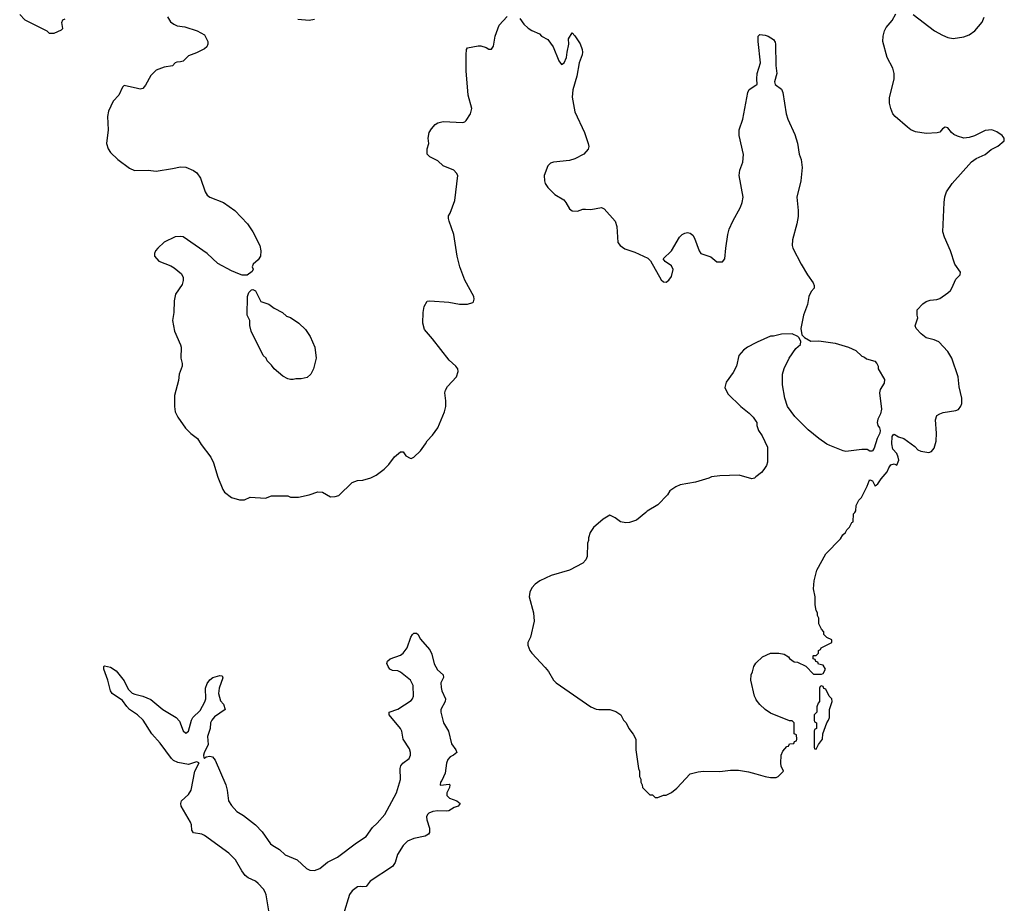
# Model space of a CAD drawing. Header units: inches. Extents: x 1934316 to 2140091, y 524953 to 667329.
# Tile 361 of 384: x 2094512 to 2101852, y 587086 to 593672. Entities that reach past the tile are written whole.
import ezdxf

# ---------------------------------------------------------------- set-up
doc = ezdxf.new("R2010")
doc.units = ezdxf.units.IN
doc.header["$MEASUREMENT"] = 0
for name, color, linetype in [('C0598', 7, 'Continuous'), ('C0599', 7, 'Continuous'), ('C1508', 7, 'Continuous'), ('C1509', 7, 'Continuous')]:
    doc.layers.add(name, color=color, linetype=linetype)

msp = doc.modelspace()

# ---------------------------------------------------------------- linework, layer by layer
at = {"layer": 'C0598', "color": 5}
for points, elevation in [([(2099179.6, 590000), (2099110, 589942), (2099056.9, 589923.1), (2099030, 589922), (2098990, 589928.7), (2098950, 589958), (2098910, 589978), (2098862, 589950), (2098790, 589888), (2098764.7, 589850), (2098751.3, 589810), (2098751.3, 589790), (2098744.7, 589770), (2098741, 589670), (2098733.2, 589646.8), (2098710, 589622), (2098610, 589568.7), (2098474, 589530), (2098390, 589488.7), (2098355.3, 589464.7), (2098330, 589438), (2098314, 589406), (2098310.7, 589370), (2098342.8, 589250), (2098346.8, 589190), (2098321, 589070), (2098301, 589030), (2098298.8, 589010), (2098316, 588970), (2098330, 588951.3), (2098430, 588844.7), (2098453.7, 588813.7), (2098491, 588750), (2098511, 588730), (2098770, 588550.6), (2098810, 588534), (2098829.1, 588530.9), (2098911.2, 588531.1), (2098955.3, 588515.3), (2098992, 588490), (2099012, 588450), (2099032, 588430), (2099052, 588390), (2099086, 588346), (2099104.7, 588310), (2099106, 588230), (2099124.7, 588090), (2099131.3, 588070), (2099131.6, 588031.6), (2099142, 588010), (2099142, 587990), (2099152, 587970), (2099154, 587950), (2099210, 587894), (2099230, 587894), (2099250, 587874), (2099270, 587874), (2099310, 587892), (2099330, 587892), (2099370, 587912), (2099410, 587944.7), (2099510, 588051.3), (2099570, 588066), (2099610, 588071.3), (2099730, 588067.3), (2099810, 588077.3), (2099870, 588077.3), (2099945.2, 588065.2), (2100000, 588050.3)], 220), ([(2096368.6, 587030), (2096349.9, 587150), (2096341.7, 587170), (2096330, 587190.6), (2096290, 587233.1), (2096268.6, 587250), (2096216.3, 587276.3), (2096194, 587294), (2096167.8, 587327.8), (2096119.8, 587410), (2096070, 587458.9), (2095890, 587591.4), (2095870, 587600.2), (2095808.2, 587610), (2095794, 587630), (2095793.1, 587670), (2095786.2, 587690), (2095716.9, 587810), (2095712.8, 587830), (2095718.9, 587850), (2095770, 587895.8), (2095791.2, 587930), (2095818.3, 588070), (2095850, 588132.7), (2095830, 588139.1), (2095770, 588120.3), (2095690, 588136.5), (2095659.6, 588150), (2095644.4, 588164.4), (2095560.1, 588280.1), (2095497.7, 588350), (2095431.6, 588451.6), (2095389.8, 588489.8), (2095330, 588531.5), (2095310, 588551.8), (2095278.3, 588598.3), (2095200.5, 588650), (2095188.3, 588670), (2095169.4, 588749.4), (2095139, 588830), (2095138, 588850), (2095143.1, 588856.9), (2095190, 588846.8), (2095230, 588819.3), (2095290, 588744.9), (2095321.8, 588681.8), (2095350, 588653.1), (2095370, 588644.2), (2095430, 588630.2), (2095490, 588604.4), (2095579.5, 588530), (2095678.6, 588470), (2095702.6, 588442.6), (2095730, 588370.3), (2095750, 588353.6), (2095771.4, 588370), (2095792.1, 588450), (2095802.2, 588470), (2095856.2, 588523.8), (2095893.2, 588586.8), (2095898.8, 588610), (2095897.6, 588690), (2095910, 588723.8), (2095930, 588751.8), (2095952.7, 588770), (2096004.9, 588784.9), (2096022, 588782), (2096027.3, 588767.3), (2095999.5, 588690), (2095993, 588650), (2096010, 588594), (2096030.9, 588570.9), (2096044.7, 588530), (2095964.4, 588475.6), (2095943.8, 588450), (2095934.9, 588430), (2095933, 588390), (2095913, 588330), (2095915.8, 588270), (2095887.5, 588207.5), (2095882.2, 588190), (2095884, 588170), (2095890, 588168.5), (2095902.6, 588177.4), (2095930, 588183.5), (2095950, 588177.8), (2095970, 588152.9), (2096048.7, 587970), (2096058.7, 587930), (2096069.3, 587849.3), (2096090, 587815.8), (2096130, 587770.2), (2096180.3, 587740.3), (2096270.9, 587670.9), (2096318.8, 587618.8), (2096382.3, 587530), (2096397.8, 587517.8), (2096448, 587488), (2096490, 587448.1), (2096579.6, 587410), (2096650, 587346.5), (2096674, 587334), (2096710, 587329.2), (2096750, 587346.3), (2096807.4, 587392.6), (2096881, 587430), (2097022.2, 587537.8), (2097095.8, 587584.2), (2097142.9, 587650), (2097177.9, 587682.1), (2097233, 587747), (2097322, 587910), (2097349.8, 588009.8), (2097348.4, 588090), (2097354, 588110), (2097369.1, 588130.9), (2097414.7, 588165.3), (2097424.1, 588190), (2097425.3, 588210), (2097416.8, 588236.8), (2097371.4, 588310), (2097360.3, 588370), (2097351, 588390), (2097265.6, 588490), (2097265.1, 588510), (2097330, 588533.4), (2097430, 588598), (2097440.7, 588610), (2097447.6, 588630), (2097446, 588710), (2097425.1, 588750), (2097350, 588808.3), (2097330, 588817.4), (2097290, 588821.6), (2097271.4, 588831.4), (2097258.4, 588850), (2097250, 588874), (2097252.7, 588890), (2097273.1, 588906.9), (2097350, 588934.9), (2097370.8, 588949.2), (2097401.3, 588990), (2097427.9, 589070), (2097439.7, 589090), (2097450, 589100.3), (2097470, 589100.2), (2097481.7, 589090), (2097496.7, 589056.7), (2097570, 588974), (2097583.4, 588943.4), (2097601.3, 588870), (2097627.3, 588827.3), (2097668.2, 588790), (2097670.4, 588770), (2097651.2, 588730), (2097653.4, 588693.4), (2097658, 588670), (2097686, 588610), (2097684.2, 588590), (2097650.3, 588530), (2097652, 588510), (2097672.4, 588430), (2097708.8, 588370), (2097730, 588274.8), (2097762, 588230), (2097770.4, 588210), (2097746.8, 588190), (2097722, 588178), (2097703.1, 588156.9), (2097694.6, 588130), (2097683.8, 588056.2), (2097659.6, 588000.4), (2097648.8, 587990), (2097645.5, 587970), (2097650, 587966), (2097714.4, 587974.4), (2097719.1, 587970), (2097716.5, 587950), (2097696.1, 587910), (2097696.9, 587890), (2097716.4, 587870), (2097770.8, 587850), (2097796.3, 587830), (2097781, 587810), (2097750, 587798.9), (2097710, 587775.5), (2097690, 587771.6), (2097630, 587775.1), (2097590.9, 587770.9), (2097561.6, 587758.4), (2097551.1, 587748.9), (2097545, 587730), (2097547.1, 587707.1), (2097566.6, 587646.6), (2097565.7, 587614.3), (2097558.4, 587601.6), (2097534.6, 587585.4), (2097450.2, 587569.8), (2097402, 587550), (2097370, 587516.3), (2097328.2, 587450), (2097311.2, 587390), (2097290, 587359.1), (2097123.8, 587250), (2097095.6, 587210), (2097070, 587207.5), (2097050, 587212.1), (2097030, 587208.4), (2096990, 587178.5), (2096970, 587151.7), (2096922.8, 586997.2)], 180), ([(2100000, 588609.3), (2099989, 588630), (2099962, 588750), (2099964, 588790), (2099974, 588810), (2099984, 588850), (2100000, 588874.9)], 220)]:
    msp.add_lwpolyline(points, dxfattribs=dict(at, elevation=elevation))
at = {"layer": 'C0599', "color": 5, "elevation": 220}
for points in [[(2094512, 593710), (2094550, 593672), (2094714, 593590), (2094732.7, 593572.7), (2094770, 593572), (2094823.1, 593596.9), (2094833.6, 593606.4), (2094826, 593650), (2094834, 593670), (2094850, 593678)], [(2095613.2, 593693.2), (2095636.8, 593656.8), (2095659.8, 593639.8), (2095686.8, 593626.8), (2095742, 593618), (2095834, 593590), (2095890, 593558), (2095914, 593510), (2095914, 593490), (2095906, 593470), (2095890, 593454), (2095830, 593424), (2095770, 593402), (2095730, 593364), (2095710, 593357.2), (2095684.5, 593355.5), (2095670.7, 593349.3), (2095650, 593329.2), (2095590, 593319.3), (2095530, 593295.1), (2095490, 593257.2), (2095450, 593184), (2095430, 593159.3), (2095410, 593155.1), (2095390, 593158), (2095290, 593182), (2095278, 593170), (2095250.8, 593110), (2095210, 593064), (2095174, 592990), (2095167.3, 592950), (2095170.8, 592850), (2095158, 592750), (2095171.3, 592710), (2095190, 592682), (2095244.7, 592630), (2095330, 592566), (2095368.2, 592548.2), (2095470, 592550.4), (2095530, 592543.1), (2095650, 592561.7), (2095710, 592576.5), (2095750, 592572.4), (2095808.8, 592548.8), (2095833, 592530), (2095860.4, 592490), (2095894.9, 592390), (2095910, 592364), (2095930, 592348), (2096032, 592310), (2096116, 592250), (2096211.3, 592150), (2096250.7, 592090.7), (2096302, 591990), (2096310.6, 591949.4), (2096306.8, 591910), (2096290, 591882), (2096252, 591850), (2096244.7, 591830), (2096251.3, 591811.3), (2096245.4, 591794.6), (2096208.9, 591768.9), (2096170, 591768.7), (2096150, 591775.3), (2096090, 591801.2), (2095990, 591854), (2095908.7, 591930), (2095730, 592053.2), (2095710, 592057.2), (2095670, 592052.7), (2095590, 592012.7), (2095541, 591970), (2095524.7, 591950), (2095516, 591930), (2095518, 591910), (2095550, 591871.3), (2095638, 591838), (2095663.5, 591823.5), (2095718, 591778), (2095731, 591750), (2095730.9, 591729.1), (2095722, 591698), (2095674.4, 591625.6), (2095664.5, 591575.5), (2095660.7, 591490), (2095650.8, 591430), (2095666.8, 591350), (2095710.9, 591249.1), (2095714.8, 591230), (2095713.4, 591150), (2095722, 591110), (2095722, 591090), (2095702, 591030), (2095696.7, 590983.3), (2095666.8, 590870), (2095666, 590790), (2095672, 590750), (2095691.3, 590710), (2095747.5, 590627.5), (2095787.1, 590587.1), (2095838, 590550), (2095864.5, 590504.5), (2095936, 590410), (2095956, 590370), (2095990, 590262), (2096026, 590170), (2096038, 590150), (2096092, 590110), (2096150, 590092), (2096187.3, 590092.7), (2096230, 590112), (2096345.4, 590105.4), (2096390, 590122), (2096510, 590122), (2096530, 590112), (2096590, 590112), (2096670, 590131), (2096733.7, 590153.7), (2096770.5, 590150.5), (2096830, 590116), (2096863.1, 590116.9), (2096890, 590124.7), (2096990, 590222), (2097030, 590238), (2097070, 590241), (2097130, 590256), (2097170, 590276), (2097230, 590321), (2097264.1, 590355.9), (2097305.4, 590414.6), (2097350, 590451.3), (2097370, 590452), (2097390, 590422), (2097423.6, 590403.6), (2097430, 590402), (2097450, 590412), (2097500.4, 590459.6), (2097538, 590510), (2097550, 590534), (2097590, 590574), (2097628, 590630), (2097679, 590750), (2097689, 590790), (2097689.2, 590830), (2097681.2, 590890), (2097685.2, 590910), (2097702, 590938), (2097769.2, 591010), (2097781.2, 591050), (2097777.2, 591070), (2097764, 591090), (2097714, 591134), (2097590, 591293.2), (2097530, 591362), (2097516.3, 591410), (2097518.5, 591490), (2097526.6, 591533.4), (2097550, 591573), (2097570, 591576.3), (2097710, 591566), (2097789.4, 591550.6), (2097849.3, 591550.7), (2097890, 591564.7), (2097895.3, 591570), (2097899, 591590), (2097897.2, 591610), (2097829.5, 591729.5), (2097792.7, 591830), (2097772.7, 591910), (2097749.4, 592070), (2097712.3, 592170), (2097709.2, 592190), (2097709.2, 592210), (2097721.2, 592230), (2097756.6, 592323.4), (2097779, 592510), (2097769.3, 592529.3), (2097749.3, 592549.3), (2097670, 592582.7), (2097630, 592619.3), (2097568.7, 592650), (2097549.2, 592670), (2097549, 592710), (2097562, 592750), (2097556, 592790), (2097563.7, 592830), (2097580.8, 592859.2), (2097609.4, 592890), (2097630, 592903.8), (2097670, 592914.4), (2097814.7, 592905.3), (2097829.6, 592910.4), (2097839.1, 592920.9), (2097872, 592970), (2097881.6, 593010), (2097856.3, 593110), (2097839.7, 593290), (2097839.3, 593410), (2097842, 593450), (2097850, 593462), (2097930, 593478), (2097950, 593478), (2097990, 593464.7), (2098010, 593451.3), (2098030, 593452), (2098044.7, 593475.3), (2098057.2, 593550), (2098086, 593630), (2098144.9, 593695.1)], [(2096710, 593674), (2096670, 593665.2), (2096585.4, 593674.6)], [(2098239.8, 593679.8), (2098270, 593638), (2098301.6, 593610), (2098330, 593590.3), (2098386, 593566), (2098401, 593550), (2098450, 593524.9), (2098489, 593469), (2098530, 593364.7), (2098550, 593338), (2098570, 593351.3), (2098589.2, 593390), (2098592.3, 593430), (2098605.2, 593490), (2098604, 593530), (2098630, 593574), (2098650, 593552), (2098690, 593491), (2098705.5, 593450), (2098708, 593430), (2098706, 593410), (2098683.1, 593350), (2098665.7, 593250), (2098634.4, 593150), (2098630, 593094), (2098650, 592984.7), (2098723, 592830), (2098750.7, 592750), (2098754.4, 592725.6), (2098750, 592708), (2098718, 592670), (2098650, 592635.1), (2098610, 592622.9), (2098490.8, 592609.2), (2098470, 592602), (2098450, 592582), (2098422.4, 592510), (2098423.1, 592470), (2098430, 592451), (2098450, 592420.4), (2098501.3, 592370), (2098568.6, 592328.6), (2098583.6, 592310), (2098610, 592261.6), (2098630, 592247.2), (2098670, 592244.9), (2098710, 592258.9), (2098730, 592260.3), (2098770, 592256.5), (2098850, 592272.7), (2098870, 592263.1), (2098951.6, 592170), (2098963.2, 592130), (2098970, 592012), (2098987.7, 591987.7), (2099023.4, 591963.4), (2099098.7, 591938.7), (2099194, 591894), (2099214.9, 591874.9), (2099293.2, 591733.2), (2099310, 591718.8), (2099330, 591714.8), (2099350, 591730.8), (2099370, 591758.8), (2099383.5, 591810), (2099370, 591837), (2099323.7, 591870), (2099308.7, 591890), (2099371.8, 591950), (2099430, 592050.8), (2099449.6, 592070.4), (2099470, 592082), (2099490, 592084.9), (2099510, 592080.5), (2099530, 592066.8), (2099543.4, 592043.4), (2099578, 591950), (2099590.5, 591930.5), (2099663.7, 591903.7), (2099710, 591866.4), (2099750, 591866), (2099769.6, 591890.4), (2099774.7, 591970), (2099789.7, 592070), (2099800.5, 592110), (2099827.8, 592170), (2099886.2, 592273.8), (2099898, 592310), (2099904.5, 592350), (2099876.2, 592510), (2099880.7, 592550), (2099902.9, 592610), (2099907.5, 592667.5), (2099875.6, 592810), (2099875.6, 592850), (2099902.9, 592930), (2099940.9, 593130), (2099950, 593150.8), (2100000, 593184.2)], [(2100000, 591264.1), (2099938, 591230), (2099908, 591210), (2099874, 591170), (2099856.4, 591090), (2099830, 591041.2), (2099777.3, 590970), (2099767.7, 590930), (2099790, 590882.8), (2099886.8, 590790), (2099950, 590738.8), (2099978.8, 590710), (2100000, 590679.7)], [(2100000, 590263.5), (2099990, 590255.3), (2099970, 590249), (2099876.5, 590276.5), (2099730, 590273.2), (2099670, 590264), (2099650, 590254), (2099550, 590224), (2099435.3, 590204.7), (2099402, 590190), (2099359.6, 590160.4), (2099342, 590130), (2099270, 590055.3), (2099190, 590008.7), (2099179.6, 590000)]]:
    msp.add_lwpolyline(points, dxfattribs=at)
msp.add_lwpolyline([(2096530, 590989), (2096510, 590995.3), (2096474.6, 591014.6), (2096408.7, 591070), (2096390, 591098), (2096358, 591130), (2096348.9, 591148.9), (2096328, 591170), (2096238, 591350), (2096228.4, 591391.6), (2096228, 591430), (2096208.7, 591470), (2096209, 591610), (2096220.2, 591639.8), (2096241.2, 591658.8), (2096250, 591661), (2096270.6, 591650.6), (2096310, 591572), (2096370, 591551.3), (2096410, 591522), (2096472, 591490), (2096502, 591462), (2096530, 591451.3), (2096592, 591410), (2096642, 591362), (2096678, 591310), (2096711, 591230), (2096722, 591150), (2096702, 591070), (2096682, 591030), (2096655.3, 591004.7), (2096610, 590995.3), (2096570, 590995.3), (2096550, 590989)], close=True, dxfattribs=at)
at = {"layer": 'C1508', "color": 5, "elevation": 220}
for points in [[(2100000, 588874.9), (2100002, 588878), (2100050, 588922), (2100108.8, 588951.1), (2100170, 588951.3), (2100210, 588942), (2100243.6, 588923.6), (2100251.6, 588911.6), (2100286.4, 588886.4), (2100310, 588882), (2100372.7, 588852.7), (2100430, 588794), (2100490, 588794), (2100502, 588798), (2100518, 588830), (2100502, 588862), (2100467.3, 588867.3), (2100462, 588882), (2100447.3, 588887.3), (2100442, 588902), (2100427.3, 588907.3), (2100426, 588930), (2100430, 588934), (2100450, 588934), (2100458, 588942), (2100466, 588950), (2100466, 588970), (2100482, 588978), (2100486, 588990), (2100566, 589030), (2100566, 589050), (2100530, 589066), (2100506, 589090), (2100506, 589110), (2100488.4, 589128.4), (2100468, 589170), (2100468, 589210), (2100458, 589230), (2100458, 589250), (2100448.8, 589268.9), (2100442, 589310), (2100442, 589370), (2100429, 589430), (2100435.3, 589490), (2100453.2, 589570), (2100522, 589690), (2100630, 589802), (2100648.8, 589831.1), (2100668, 589850), (2100678, 589870), (2100698, 589890), (2100716.4, 589923.6), (2100726, 589930), (2100728, 589990), (2100737, 590000)], [(2100000, 588050.3), (2100070, 588031.3), (2100110, 588024.7), (2100150, 588024.7), (2100166, 588030), (2100206, 588070), (2100188.4, 588108.4), (2100186, 588130), (2100188, 588190), (2100200.4, 588219.6), (2100230, 588254), (2100242, 588258), (2100250, 588274), (2100282, 588278), (2100287.3, 588292.7), (2100302, 588298), (2100306, 588310), (2100302, 588342), (2100286, 588350), (2100286, 588430), (2100270, 588446), (2100250, 588446), (2100110, 588502), (2100069.3, 588529.3), (2100030, 588568.7), (2100003.2, 588603.2), (2100000, 588609.3)]]:
    msp.add_lwpolyline(points, dxfattribs=at)
msp.add_lwpolyline([(2100490, 588706), (2100478, 588702), (2100474, 588690), (2100474, 588590), (2100463.6, 588576.4), (2100454, 588550), (2100454, 588510), (2100434, 588490), (2100434, 588450), (2100438, 588438), (2100452, 588430), (2100451.6, 588388.4), (2100438, 588382), (2100434, 588370), (2100434, 588250), (2100438, 588238), (2100450, 588234), (2100466, 588270), (2100495.3, 588310), (2100498, 588350), (2100528.7, 588430), (2100542, 588450), (2100548.4, 588471.6), (2100548.8, 588531.1), (2100568, 588590), (2100566, 588610), (2100546, 588630), (2100522, 588682), (2100507.3, 588687.3), (2100502, 588702)], close=True, dxfattribs=at)
at = {"layer": 'C1509', "color": 5, "elevation": 220}
for points in [[(2100737, 590000), (2100746, 590010), (2100748, 590050), (2100768, 590090), (2100788, 590110), (2100830, 590194), (2100844.7, 590235.3), (2100850, 590242), (2100870, 590234), (2100890, 590194), (2100896.4, 590203.6), (2100910, 590211.3), (2100933.2, 590250), (2100978.6, 590301.4), (2100990, 590332), (2101005.6, 590354.4), (2101030, 590362), (2101050, 590352), (2101056.5, 590363.5), (2101065.2, 590390), (2101060.9, 590410), (2101050, 590439), (2101022, 590470), (2101013.2, 590510), (2101015.3, 590564.7), (2101023.1, 590576.9), (2101030, 590582), (2101063.5, 590563.5), (2101102, 590550), (2101184.7, 590490), (2101206, 590466), (2101230, 590454.8), (2101290, 590446), (2101310, 590454), (2101330, 590478.8), (2101344, 590530), (2101345.3, 590590), (2101338.9, 590690), (2101350, 590720.7), (2101370, 590734.4), (2101396.6, 590743.4), (2101490, 590758.7), (2101510, 590767.2), (2101528, 590792), (2101534.2, 590810), (2101536, 590850), (2101516, 590936), (2101508.7, 591010), (2101460.9, 591150), (2101430, 591199), (2101363.7, 591270), (2101330, 591286.6), (2101270, 591301), (2101231.2, 591330), (2101194.5, 591370), (2101186.6, 591390), (2101206.6, 591450), (2101201.6, 591470), (2101202.9, 591510), (2101244.7, 591555.2), (2101268.3, 591571.7), (2101298.6, 591581.4), (2101350, 591587.2), (2101370, 591594), (2101430, 591634.9), (2101450, 591652.4), (2101461.7, 591670), (2101490, 591738), (2101522.7, 591770), (2101524.5, 591790), (2101483.1, 591850), (2101451.7, 591950), (2101406.6, 592050), (2101393.6, 592090), (2101403.8, 592310), (2101408, 592352), (2101421, 592390), (2101464, 592450), (2101607.5, 592612.5), (2101642.4, 592637.6), (2101710, 592666.5), (2101754.5, 592705.5), (2101803.6, 592730), (2101851.6, 592770), (2101851.8, 592790), (2101837, 592810), (2101796.6, 592836.6), (2101758, 592850), (2101710, 592847.3), (2101630, 592806.2), (2101590, 592793.7), (2101550, 592789.1), (2101502.9, 592802.9), (2101476.4, 592816.4), (2101458.9, 592830), (2101430, 592865.1), (2101411.2, 592871.2), (2101390, 592857.6), (2101370, 592834.5), (2101352.2, 592827.8), (2101270, 592824.8), (2101190, 592835.8), (2101156, 592850), (2101129.8, 592869.8), (2101037, 592950), (2101021.6, 592970), (2101006.3, 593010), (2100996.9, 593050), (2100995.1, 593090), (2101029.7, 593230), (2101031.1, 593270), (2101021.2, 593310), (2100978.7, 593390), (2100945.6, 593510), (2100948, 593550), (2100957.6, 593590), (2100970, 593613.4), (2101014.9, 593665.1), (2101043.8, 593716.2)], [(2101173.4, 593710), (2101330.4, 593590), (2101390, 593556.5), (2101430, 593539.6), (2101470, 593532.7), (2101550, 593544.7), (2101590, 593560.2), (2101631.2, 593590), (2101685.6, 593654.4), (2101701.2, 593690)], [(2100000, 593184.2), (2100008.7, 593190), (2100006, 593230), (2100009.6, 593270), (2100034, 593350), (2100016, 593510), (2100018, 593550), (2100030, 593562), (2100070, 593557.3), (2100092, 593550), (2100130, 593524.7), (2100144, 593504), (2100147.3, 593490), (2100148.4, 593330), (2100157.1, 593270), (2100138, 593210), (2100143, 593190), (2100190, 593154), (2100202, 593130), (2100226, 592970), (2100238, 592930), (2100290, 592816), (2100310, 592751.3), (2100321.6, 592670), (2100336.3, 592630), (2100345.5, 592570), (2100334.4, 592470), (2100304.9, 592350), (2100314.6, 592250), (2100314.1, 592205.9), (2100304.9, 592150), (2100272.7, 592030), (2100270.4, 591990), (2100274.9, 591970), (2100337, 591850), (2100383.7, 591770), (2100426, 591710), (2100434, 591690), (2100434.9, 591670), (2100412.8, 591647.2), (2100394.4, 591610), (2100384.4, 591550), (2100355.5, 591470), (2100335.5, 591370), (2100343.4, 591323.4), (2100362.6, 591302.6), (2100410, 591276.3), (2100470, 591277.3), (2100590, 591260.7), (2100690, 591230.7), (2100745.8, 591205.8), (2100790, 591164.7), (2100810, 591156), (2100823.8, 591143.8), (2100886.4, 591126.4), (2100902, 591110), (2100911, 591090), (2100911, 591070), (2100958.8, 590990), (2100956.8, 590963.2), (2100925.3, 590914.7), (2100920.4, 590890), (2100937.1, 590770), (2100930, 590735.3), (2100910, 590695.3), (2100904.9, 590670), (2100908.2, 590648.2), (2100921, 590630), (2100926, 590610), (2100924.7, 590590), (2100902.8, 590550), (2100880.7, 590479.3), (2100870, 590458), (2100863.6, 590456.4), (2100850, 590455.3), (2100830, 590469), (2100790, 590469.2), (2100670, 590453.2), (2100650, 590457.2), (2100550, 590497.2), (2100530, 590509.3), (2100469.2, 590550), (2100390, 590616), (2100290, 590713.2), (2100235.1, 590790), (2100214.5, 590850), (2100199.3, 590950), (2100199.3, 591030), (2100210, 591072), (2100249.2, 591150), (2100298.4, 591221.6), (2100332.7, 591250), (2100334, 591274), (2100321.6, 591301.6), (2100311.7, 591311.7), (2100270, 591331.5), (2100190, 591328.7), (2100130, 591313.2), (2100110, 591312.3), (2100010, 591269.6), (2100000, 591264.1)], [(2100000, 590679.7), (2100006.8, 590670), (2100007.3, 590647.3), (2100018.8, 590610), (2100046, 590570), (2100085.4, 590485.4), (2100085.4, 590374.6), (2100078, 590350), (2100059.8, 590320.2), (2100042, 590298), (2100000, 590263.5)]]:
    msp.add_lwpolyline(points, dxfattribs=at)

doc.saveas('drawing.dxf')
